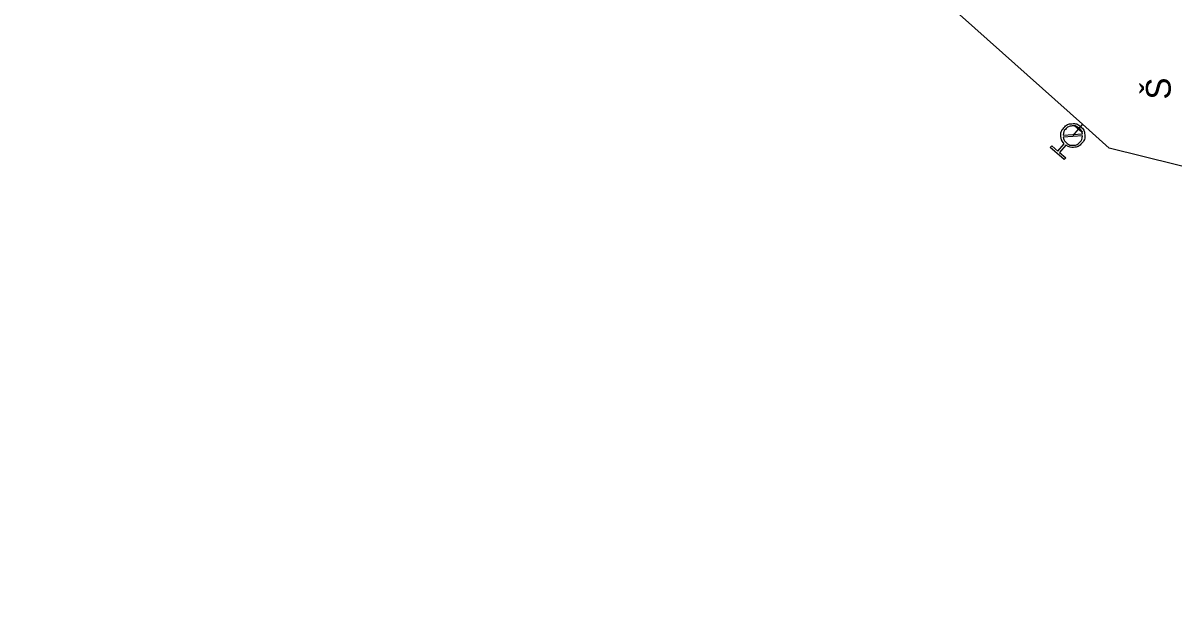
# Model space of a CAD drawing. Extents: x -592202 to -587539, y -1167222 to -1162672.
# Drawn here: x -590381.2 to -590320.7, y -1163333.2 to -1163302 of the extents above; entities that cross this region are included whole.
import ezdxf

# ---------------------------------------------------------------- set-up
doc = ezdxf.new("R2010")
doc.units = 0
for name, color, linetype in [('K Označení šachty', 7, 'Continuous'), ('VP Hydrant', 7, 'Continuous'), ('VP Přípojka', 7, 'Continuous'), ('VP Řad', 7, 'Continuous'), ('VP Šoupě', 7, 'Continuous')]:
    doc.layers.add(name, color=color, linetype=linetype)

msp = doc.modelspace()

# ---------------------------------------------------------------- linework, layer by layer
at = {"layer": 'VP Hydrant'}
for points in [[(-590326.485, -1163307.936), (-590325.475, -1163307.864)], [(-590326.34, -1163308.465), (-590326.676, -1163308.852), (-590326.35, -1163309.135), (-590326.425, -1163309.221), (-590327.163, -1163308.582), (-590327.088, -1163308.495), (-590326.763, -1163308.777), (-590326.427, -1163308.39)], [(-590325.467, -1163307.977), (-590326.476, -1163308.05)]]:
    msp.add_lwpolyline(points, dxfattribs=at)
for points in [[(-590326.427, -1163308.39), (-590326.585, -1163308.229), (-590326.6, -1163308.001), (-590326.618, -1163307.743), (-590326.448, -1163307.547), (-590326.278, -1163307.351), (-590326.02, -1163307.333), (-590325.762, -1163307.315), (-590325.566, -1163307.485), (-590325.371, -1163307.654), (-590325.352, -1163307.912), (-590325.333, -1163308.169), (-590325.503, -1163308.365), (-590325.673, -1163308.562), (-590325.93, -1163308.581), (-590326.159, -1163308.599), (-590326.34, -1163308.465)], [(-590325.475, -1163307.864), (-590325.507, -1163307.693), (-590325.643, -1163307.575), (-590325.802, -1163307.437), (-590326.012, -1163307.452), (-590326.221, -1163307.466), (-590326.36, -1163307.626), (-590326.478, -1163307.763), (-590326.485, -1163307.936)], [(-590326.476, -1163308.05), (-590326.447, -1163308.222), (-590326.308, -1163308.342), (-590326.149, -1163308.481), (-590325.94, -1163308.466), (-590325.73, -1163308.451), (-590325.592, -1163308.291), (-590325.472, -1163308.153), (-590325.467, -1163307.977)]]:
    msp.add_open_spline(points, degree=3, dxfattribs=at)
at = {"layer": 'VP Přípojka'}
msp.add_lwpolyline([(-590325.464, -1163307.366), (-590325.673, -1163307.607), (-590325.976, -1163307.957)], dxfattribs=at)
at = {"layer": 'VP Řad'}
msp.add_lwpolyline([(-590252.347, -1163333.153), (-590286.912, -1163317.816), (-590324.056, -1163308.625), (-590325.464, -1163307.366), (-590345.375, -1163289.568), (-590361.729, -1163269.499), (-590362.626, -1163268.564), (-590380.244, -1163250.198), (-590381.233, -1163249.167), (-590380.803, -1163249.115), (-590380.373, -1163249.063)], dxfattribs=at)
at = {"layer": 'VP Šoupě'}
msp.add_lwpolyline([(-590325.852, -1163307.432), (-590325.474, -1163307.759), (-590325.495, -1163307.783), (-590325.872, -1163307.455), (-590325.852, -1163307.432)], dxfattribs=at)

# ---------------------------------------------------------------- texts
at = {"layer": 'K Označení šachty'}
msp.add_text('Š ', height=1.3, rotation=89.99998, dxfattribs=at).set_placement((-590320.826, -1163306.063))

doc.saveas('drawing.dxf')
